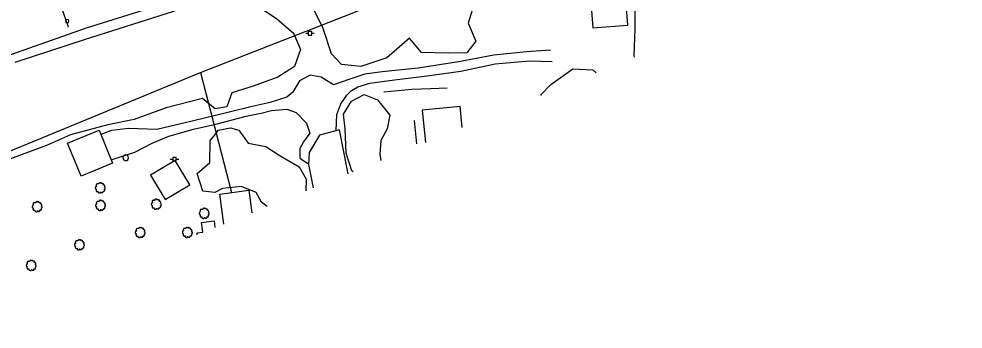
# Model space of a CAD drawing. Extents: x 1901471 to 1963503, y 756461 to 799997.
# Drawn here: x 1938244 to 1938911, y 776288 to 776508 of the extents above; entities that cross this region are included whole.
import ezdxf

# ---------------------------------------------------------------- set-up
doc = ezdxf.new("R2010")
doc.units = 0
for name, color, linetype in [('Default', 7, 'Continuous'), ('RD_EX_Bldg', 7, 'Continuous'), ('RD_EX_Driveway', 7, 'Continuous'), ('RD_EX_Fence_Other', 7, 'Continuous'), ('RD_EX_H2O', 7, 'Continuous'), ('RD_EX_Road', 7, 'Continuous'), ('RD_EX_UT', 7, 'Continuous'), ('RD_EX_VEG', 7, 'Continuous')]:
    doc.layers.add(name, color=color, linetype=linetype)

# ---------------------------------------------------------------- blocks, each defined once
blk = doc.blocks.new('PP')
at = {"layer": 'RD_EX_UT'}
for p, q in [((2.490916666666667, 2.5090833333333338), (-2.5090833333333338, 2.5090833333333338)), ((-2.5090833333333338, 2.5090833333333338), (-2.5090833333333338, -2.490916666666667)), ((2.490916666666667, -2.490916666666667), (2.490916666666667, 2.5090833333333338)), ((-5.940166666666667, -0.053333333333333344), (-2.4710000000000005, -0.053333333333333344)), ((-2.5090833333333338, -2.490916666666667), (2.490916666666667, -2.490916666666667)), ((2.4194166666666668, -0.053333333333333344), (6.0598333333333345, -0.053333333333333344))]:
    blk.add_line(p, q, dxfattribs=at)
blk = doc.blocks.new('T2')
at = {"layer": 'RD_EX_VEG'}
for points in [[(0.05233333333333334, 7.213166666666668), (-0.24750000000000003, 7.238166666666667), (-0.5723333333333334, 7.138166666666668), (-0.8222500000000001, 7.038250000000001), (-1.0471666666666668, 6.963250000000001), (-1.2720833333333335, 6.863250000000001), (-1.5719166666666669, 6.688416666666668), (-1.7968333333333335, 6.488416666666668), (-1.9218333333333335, 6.2385833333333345), (-1.9718333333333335, 6.013666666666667), (-2.0217500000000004, 5.738833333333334), (-2.0217500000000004, 5.563833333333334), (-2.146666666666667, 5.538833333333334), (-2.296666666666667, 5.563833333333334), (-2.5465000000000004, 5.638833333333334), (-2.796416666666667, 5.638833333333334), (-3.0463333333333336, 5.638833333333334), (-3.3961666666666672, 5.613833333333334), (-3.7460000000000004, 5.613833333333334), (-4.020833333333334, 5.563833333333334), (-4.345750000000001, 5.513916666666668), (-4.720583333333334, 5.389000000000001), (-5.0704166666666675, 5.264000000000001), (-5.37025, 5.014083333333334), (-5.620166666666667, 4.539333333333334), (-5.745166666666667, 4.189500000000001), (-5.895083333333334, 3.9395833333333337), (-5.745166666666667, 3.489833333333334), (-5.570166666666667, 3.139916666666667), (-5.545250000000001, 2.9400000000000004), (-5.470250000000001, 2.5152500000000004), (-5.37025, 2.2903333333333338), (-5.245333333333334, 2.0903333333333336), (-5.320250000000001, 2.065416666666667), (-5.695166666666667, 2.015416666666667), (-5.995000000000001, 1.9155000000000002), (-6.419833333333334, 1.6905833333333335), (-6.644750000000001, 1.465666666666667), (-6.744750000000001, 1.1407500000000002), (-6.769666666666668, 0.7909166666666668), (-6.869583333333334, 0.5910833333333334), (-6.944583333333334, 0.3161666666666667), (-6.969583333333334, 0.2411666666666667), (-7.019583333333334, -0.08366666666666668), (-6.9195833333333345, -0.5335000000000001), (-6.894583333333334, -0.8833333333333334), (-6.769666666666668, -1.1082500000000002), (-6.619750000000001, -1.2830833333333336), (-6.444833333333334, -1.5330000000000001), (-6.045000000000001, -1.7579166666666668), (-5.7201666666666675, -1.8579166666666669), (-5.520250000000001, -1.8828333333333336), (-5.695166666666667, -2.382666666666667), (-5.745166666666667, -2.7325000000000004), (-5.870083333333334, -3.132333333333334), (-5.870083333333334, -3.2072500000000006), (-5.920000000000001, -3.682083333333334), (-5.770166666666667, -4.007000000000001), (-5.695166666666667, -4.38175), (-5.520250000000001, -4.606666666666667), (-5.245333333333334, -4.906583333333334), (-4.9205000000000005, -5.131416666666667), (-4.420666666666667, -5.256416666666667), (-4.020833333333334, -5.231416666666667), (-3.4460833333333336, -5.056500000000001), (-3.1962500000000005, -4.9815000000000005), (-3.2212500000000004, -5.156416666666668), (-3.1962500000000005, -5.531333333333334), (-3.1962500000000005, -5.956083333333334), (-3.0463333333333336, -6.280916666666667), (-2.946333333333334, -6.555833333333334), (-2.796416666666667, -6.805750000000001), (-2.4715000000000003, -7.030583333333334), (-2.07175, -7.1055833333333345), (-1.6469166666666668, -7.2555000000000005), (-1.1970833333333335, -7.330500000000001), (-0.6973333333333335, -7.355500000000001), (-0.09758333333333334, -7.205583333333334), (0.17725000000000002, -7.080583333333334), (0.27725000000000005, -6.905666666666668), (0.47716666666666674, -6.530833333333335), (0.4271666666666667, -6.3059166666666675), (0.4521666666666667, -5.706166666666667), (0.5520833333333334, -5.881166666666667), (0.7270833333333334, -6.231000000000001), (1.2268333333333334, -6.530833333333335), (1.626666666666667, -6.705750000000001), (2.101416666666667, -6.8557500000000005), (2.4013333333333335, -6.930666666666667), (2.8760833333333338, -6.8557500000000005), (3.2510000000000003, -6.780750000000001), (3.6257500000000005, -6.655750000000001), (3.9256666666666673, -6.380916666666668), (4.100583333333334, -6.106000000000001), (4.1505833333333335, -5.831166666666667), (4.2255, -5.456333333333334), (4.275500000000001, -5.281416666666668)], [(4.275500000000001, -5.281416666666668), (4.200583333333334, -5.106416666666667), (4.1505833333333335, -4.856583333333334), (4.2255, -4.881583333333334), (4.4004166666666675, -4.931583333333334), (4.675333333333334, -5.056500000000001), (4.900250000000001, -5.131416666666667), (5.225083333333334, -5.106416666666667), (5.500000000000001, -5.006500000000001), (5.949750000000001, -4.731583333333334), (6.224666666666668, -4.256833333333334), (6.499500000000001, -3.8570000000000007), (6.5745000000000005, -3.5321666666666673), (6.524500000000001, -3.3072500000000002), (6.499500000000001, -2.8075000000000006), (6.299583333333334, -2.5575833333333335), (6.249583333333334, -2.432666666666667), (6.1496666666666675, -2.0328333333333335), (6.224666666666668, -1.9828333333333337), (6.499500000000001, -1.9328333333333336), (6.874333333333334, -1.8079166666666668), (7.149250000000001, -1.6830000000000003), (7.374166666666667, -1.5080000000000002), (7.449083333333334, -1.2830833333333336), (7.424166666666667, -0.8833333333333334), (7.4740833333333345, -0.48350000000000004), (7.399166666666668, -0.3335), (7.299166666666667, -0.1836666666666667), (7.224166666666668, 0.016333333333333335), (7.074250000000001, 0.16616666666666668), (6.974333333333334, 0.3161666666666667), (6.874333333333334, 0.41608333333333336), (6.749416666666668, 0.5660833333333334), (6.5745000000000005, 0.6910000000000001), (6.424583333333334, 0.7410000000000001), (6.374583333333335, 0.8909166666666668), (6.524500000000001, 1.0908333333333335), (6.5745000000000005, 1.1907500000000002), (6.599416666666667, 1.4156666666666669), (6.824416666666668, 1.7655000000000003), (6.874333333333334, 2.1653333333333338), (6.824416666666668, 2.590166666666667), (6.774416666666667, 2.8650833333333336), (6.624416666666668, 3.139916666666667), (6.424583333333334, 3.3898333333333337), (6.299583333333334, 3.5647500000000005), (6.124666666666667, 3.689666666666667), (5.799833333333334, 3.814666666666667), (5.549916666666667, 3.864583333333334), (5.200083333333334, 3.864583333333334), (5.000166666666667, 3.9145833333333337), (5.025166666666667, 3.964583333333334), (5.025166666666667, 4.1145000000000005), (5.025166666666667, 4.389416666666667), (4.950166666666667, 4.839166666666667), (4.800250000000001, 5.339), (4.800250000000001, 5.364000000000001), (4.7002500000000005, 5.613833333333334), (4.475416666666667, 5.813750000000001), (4.3005, 5.913666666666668), (4.100583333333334, 6.038666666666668), (3.850666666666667, 6.063666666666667), (3.5508333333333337, 6.063666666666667), (3.2759166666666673, 6.013666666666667), (3.0760000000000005, 5.913666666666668), (2.9010833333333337, 5.788750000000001), (2.8260833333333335, 5.938666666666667), (2.726166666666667, 6.2385833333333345), (2.676166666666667, 6.3885000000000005), (2.52625, 6.563416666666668), (2.301416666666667, 6.7633333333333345), (1.8515000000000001, 6.888250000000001), (1.2268333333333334, 6.813333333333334), (0.9269166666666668, 6.613416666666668), (0.7770000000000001, 6.438500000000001), (0.7270833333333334, 6.563416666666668), (0.5270833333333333, 6.7633333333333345), (0.4271666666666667, 6.938250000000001), (0.25225000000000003, 7.063250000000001), (0.10233333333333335, 7.163166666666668), (0.0023333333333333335, 7.213166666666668)]]:
    blk.add_spline(points, degree=3, dxfattribs=at)
blk = doc.blocks.new('OP')
at = {"layer": 'Default'}
for centre, start, end in [((7.776250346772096e-18, 0), 90.00000000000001, 270), ((-7.776250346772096e-18, 0), 270, 90)]:
    blk.add_arc(centre, 0.12700000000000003, start, end, dxfattribs=at)
blk = doc.blocks.new('SIGNPOST')
at = {"layer": 'Default'}
for centre, start, end in [((7.776250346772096e-18, 0), 90.00000000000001, 270), ((-7.776250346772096e-18, 0), 270, 90)]:
    blk.add_arc(centre, 0.12700000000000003, start, end, dxfattribs=at)

msp = doc.modelspace()

# ---------------------------------------------------------------- linework, layer by layer
at = {"layer": 'RD_EX_Bldg'}
for points in [[(1938645.5000000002, 776550.4100000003), (1938649.3400000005, 776501.08), (1938674.1100000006, 776503.0100000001), (1938670.2700000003, 776552.3400000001)], [(1938278.0700000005, 776419.5300000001), (1938300.3400000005, 776428.6400000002), (1938309.8800000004, 776405.32), (1938287.6100000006, 776396.2100000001)], [(1938346.9000000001, 776379.6200000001), (1938364.3400000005, 776390.06), (1938354.1000000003, 776407.1800000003), (1938336.6500000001, 776396.7500000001)]]:
    msp.add_lwpolyline(points, close=True, dxfattribs=at)
for points in [[(1938273.5400000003, 776516.08), (1938278.4300000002, 776501.7800000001)], [(1938557.0100000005, 776430.5000000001), (1938555.5600000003, 776445.5200000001), (1938528.8100000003, 776442.9400000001), (1938531.0200000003, 776419.9400000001)], [(1938388.5500000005, 776362.2100000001), (1938385.6700000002, 776383.4300000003), (1938406.1700000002, 776386.2100000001), (1938408.3400000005, 776370.2300000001)], [(1938369.7500000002, 776354.5900000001), (1938369.5600000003, 776356.0100000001), (1938373.5500000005, 776356.55), (1938372.6300000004, 776363.31), (1938381.5700000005, 776364.5200000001), (1938382.2300000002, 776359.6500000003)]]:
    msp.add_lwpolyline(points, dxfattribs=at)
at = {"layer": 'RD_EX_Driveway'}
for points in [[(1938619.5400000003, 776485.3900000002), (1938602.4500000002, 776484.2700000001), (1938579.2900000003, 776481.7600000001), (1938554.3500000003, 776477.1400000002), (1938525.9800000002, 776472.6600000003), (1938500.4700000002, 776469.9700000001), (1938488.2700000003, 776468.4700000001), (1938477.6900000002, 776464.9100000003), (1938466.0800000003, 776460.7800000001), (1938457.2400000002, 776466.2700000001), (1938449.5400000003, 776467.7500000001), (1938442.0300000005, 776463.56), (1938437.2200000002, 776455.6300000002), (1938433.0000000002, 776452.1500000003), (1938421.3000000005, 776448.2300000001), (1938408.5100000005, 776445.4900000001), (1938391.39, 776441.2800000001), (1938367.0900000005, 776435.2300000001), (1938341.1500000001, 776429.2600000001), (1938321.1100000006, 776429.7800000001), (1938309.0300000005, 776428.3700000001), (1938301.5800000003, 776425.6200000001)], [(1938467.8200000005, 776428.3), (1938468.3100000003, 776439.7800000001), (1938471.2800000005, 776447.2500000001), (1938475.5500000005, 776453.57), (1938478.7500000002, 776456.7100000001), (1938483.2700000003, 776459.32), (1938491.6800000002, 776461.9300000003), (1938509.1100000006, 776464.2500000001), (1938530.4500000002, 776466.9500000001), (1938556.14, 776470.5900000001), (1938580.3300000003, 776475.7800000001), (1938604.5700000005, 776477.8900000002), (1938620.5900000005, 776477.3800000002)], [(1938308.9200000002, 776407.6800000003), (1938325.6500000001, 776413.1600000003), (1938337.7600000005, 776419.4400000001), (1938349.5100000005, 776424.56), (1938367.1000000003, 776429.4200000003), (1938382.7800000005, 776433.0100000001), (1938404.2200000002, 776438.56), (1938414.9700000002, 776440.8500000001), (1938422.1800000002, 776442.5400000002), (1938432.9800000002, 776443.4800000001), (1938439.6000000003, 776441.1200000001), (1938447.0500000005, 776433.6500000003), (1938449.2100000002, 776426.6400000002), (1938444.9000000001, 776420.55), (1938442.3300000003, 776415.6300000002), (1938442.3400000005, 776408.7500000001), (1938448.3500000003, 776404.7500000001)]]:
    msp.add_lwpolyline(points, dxfattribs=at)
at = {"layer": 'RD_EX_Fence_Other'}
for points in [[(1938371.89, 776469.6200000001), (1938473.9000000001, 776509.4900000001), (1938828.4700000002, 776650.7900000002), (1938890.6600000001, 776675.7600000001), (1938960.7800000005, 776706.9900000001), (1939045.1300000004, 776749.1800000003), (1939124.5000000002, 776793.2000000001), (1939199.2800000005, 776837.9300000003), (1939287.2900000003, 776895.4400000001), (1939375.3600000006, 776957.2100000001), (1939430.3500000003, 777000.1100000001), (1939500.7200000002, 777057.4000000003), (1939554.9300000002, 777106.4800000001), (1939618.6200000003, 777166.2500000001), (1939674.64, 777223.2100000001), (1939718.3400000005, 777271.1600000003), (1939766.1200000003, 777324.6800000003), (1939815.7600000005, 777383.6000000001)], [(1938187.7100000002, 776393.5400000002), (1938371.89, 776469.6200000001), (1938393.9300000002, 776384.55)]]:
    msp.add_lwpolyline(points, dxfattribs=at)
at = {"layer": 'RD_EX_H2O'}
msp.add_lwpolyline([(1937706.0400000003, 776287.7800000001), (1937774.7000000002, 776310.2200000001), (1937831.89, 776331.06), (1937886.0900000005, 776351.3500000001), (1937932.5700000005, 776368.9900000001), (1937976.9500000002, 776386.3500000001), (1938028.4000000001, 776404.1400000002), (1938084.9400000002, 776426.9200000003), (1938137.8300000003, 776447.5300000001), (1938191.4200000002, 776465.9500000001), (1938238.6100000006, 776482.5300000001), (1938291.4400000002, 776501.06), (1938339.6900000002, 776516.1600000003), (1938389.6200000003, 776534.6200000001), (1938420.1800000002, 776547.7100000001)], dxfattribs=at)
at = {"layer": 'RD_EX_Road'}
msp.add_lwpolyline([(1938476.3100000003, 776397.7700000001), (1938470.2400000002, 776428.9500000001), (1938456.1000000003, 776425.1500000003), (1938448.7300000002, 776412.9800000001), (1938448.3300000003, 776404.4400000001), (1938451.6200000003, 776387.7600000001)], dxfattribs=at)
at = {"layer": 'RD_EX_VEG'}
for points in [[(1938678.8300000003, 776480.2900000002), (1938678.7000000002, 776481.4500000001), (1938679.3600000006, 776500.4800000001), (1938679.0500000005, 776532.6300000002)], [(1938241.0100000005, 776476.7500000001), (1938289.9900000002, 776493.0000000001), (1938353.2500000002, 776512.9100000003), (1938383.5600000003, 776526.1500000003), (1938395.1800000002, 776525.7200000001), (1938407.6800000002, 776519.9100000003), (1938425.6900000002, 776507.8800000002), (1938437.8600000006, 776497.32), (1938442.6000000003, 776485.8700000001), (1938438.4100000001, 776473.7000000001), (1938426.6000000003, 776466.2700000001), (1938409.1700000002, 776459.7700000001), (1938394.2000000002, 776455.05), (1938390.5300000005, 776445.1600000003), (1938382.4700000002, 776443.8400000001), (1938373.4000000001, 776451.0200000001), (1938347.6900000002, 776444.55), (1938325.1300000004, 776436.1600000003), (1938306.5500000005, 776432.5400000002), (1938280.1300000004, 776425.4700000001), (1938263.1900000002, 776417.7400000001), (1938217.6900000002, 776401.1200000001)], [(1938564.0200000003, 776513.7800000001), (1938561.2500000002, 776504.4100000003), (1938566.6300000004, 776491.7800000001), (1938560.3800000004, 776483.55), (1938547.3000000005, 776483.2500000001), (1938528.2000000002, 776483.7100000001), (1938519.7000000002, 776493.83), (1938503.8300000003, 776479.8400000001), (1938485.39, 776473.9000000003), (1938471.6600000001, 776475.2400000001), (1938464.7200000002, 776482.6400000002), (1938458.7400000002, 776500.7500000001), (1938446.7600000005, 776525.5300000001)], [(1938612.9300000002, 776453.3600000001), (1938612.9000000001, 776454.0000000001), (1938619.7800000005, 776461.05), (1938635.2100000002, 776472.1500000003), (1938649.3300000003, 776471.4400000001), (1938651.8300000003, 776469.2500000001)], [(1938501.5400000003, 776455.7700000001), (1938521.39, 776457.83), (1938534.8700000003, 776458.3), (1938546.4900000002, 776458.6500000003)], [(1938479.9900000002, 776399.2600000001), (1938479.1000000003, 776399.83), (1938474.9000000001, 776412.3), (1938474.1600000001, 776429.6500000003), (1938473.0400000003, 776440.0100000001), (1938478.8400000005, 776449.33), (1938487.7800000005, 776454.0200000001), (1938497.1300000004, 776450.1200000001), (1938505.9000000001, 776439.33), (1938504.0400000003, 776429.6800000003), (1938499.4300000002, 776421.32), (1938498.8300000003, 776411.7000000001), (1938499.4000000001, 776407.1200000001)], [(1938522.9800000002, 776435.57), (1938524.7900000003, 776419.1300000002)], [(1938419.1100000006, 776374.5900000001), (1938415.1800000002, 776377.5900000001), (1938411.4000000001, 776384.6600000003), (1938401.0100000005, 776388.7700000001), (1938387.5800000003, 776387.3700000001), (1938382.2400000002, 776384.4400000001), (1938373.7100000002, 776385.4800000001), (1938369.6500000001, 776398.0100000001), (1938378.5900000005, 776405.8700000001), (1938378.9400000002, 776421.2800000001), (1938382.7800000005, 776425.9900000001), (1938384.5300000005, 776428.7600000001), (1938393.14, 776430.3), (1938399.1700000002, 776428.7300000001), (1938405.7500000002, 776419.4400000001), (1938418.0800000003, 776417.2200000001), (1938427.5700000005, 776411.0000000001), (1938441.6600000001, 776402.81), (1938446.6200000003, 776393.9900000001), (1938446.39, 776385.6400000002)]]:
    msp.add_lwpolyline(points, dxfattribs=at)

# ---------------------------------------------------------------- block references
at = {"layer": 'Default', "xscale": 0.5039370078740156, "yscale": 0.5039370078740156}
for p in [(1938449.3600000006, 776497.31), (1938353.6500000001, 776408.1400000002)]:
    msp.add_blockref('PP', p, dxfattribs=at)
at = {"layer": 'RD_EX_Bldg', "xscale": 9.84251968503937, "yscale": 9.84251968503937}
msp.add_blockref('SIGNPOST', (1938277.6800000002, 776505.9300000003), dxfattribs=at)
at = {"layer": 'RD_EX_UT', "xscale": 15.748031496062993, "yscale": 15.748031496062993}
msp.add_blockref('OP', (1938319.0900000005, 776409.1600000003), dxfattribs=at)
at = {"layer": 'RD_EX_VEG', "xscale": 0.4921259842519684, "yscale": 0.4921259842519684}
for p in [(1938301.0300000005, 776387.8500000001), (1938301.2300000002, 776375.4500000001), (1938340.64, 776376.2700000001), (1938256.4400000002, 776374.5400000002), (1938374.5500000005, 776369.81), (1938329.2700000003, 776356.2200000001), (1938362.6300000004, 776356.3), (1938286.3200000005, 776347.5400000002), (1938252.1800000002, 776332.9300000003)]:
    msp.add_blockref('T2', p, dxfattribs=at)

doc.saveas('drawing.dxf')
